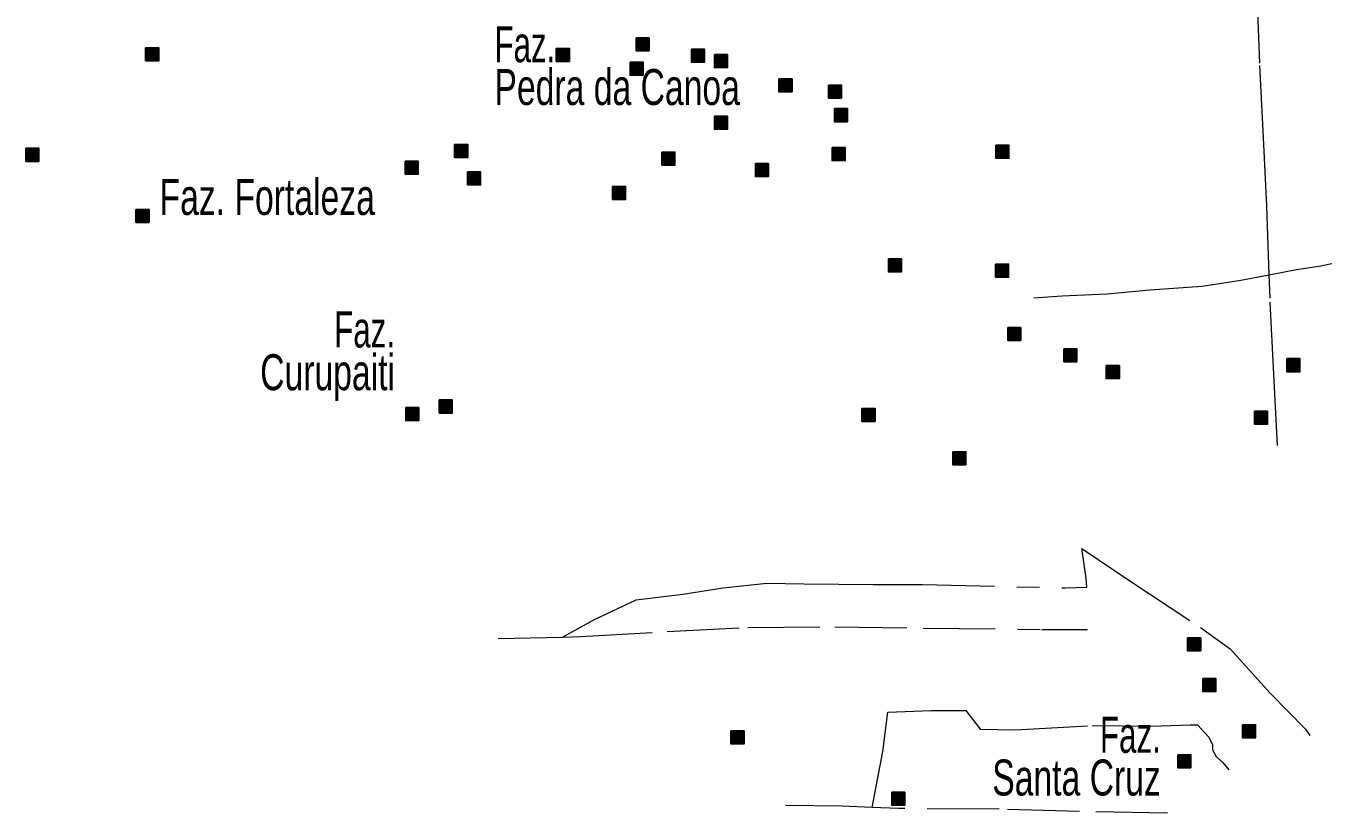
# Model space of a CAD drawing. Extents: x 445.6 to 500, y 8618.1 to 8673.4.
# Drawn here: x 486.68 to 492.44, y 8637.48 to 8640.98 of the extents above; entities that cross this region are included whole.
import ezdxf
from ezdxf.enums import TextEntityAlignment as Align

# ---------------------------------------------------------------- set-up
doc = ezdxf.new("R2010")
doc.units = 0
doc.header["$LTSCALE"] = 0.064
doc.linetypes.add('DOT_DASHED', pattern=[7.7, 5, -1.2, 0.3, -1.2])
doc.layers.add('2', color=7, linetype='Continuous', lineweight=25)
doc.layers.add('22', color=7, linetype='DOT_DASHED', lineweight=13)
doc.layers.add('61', color=7, linetype='Continuous')

msp = doc.modelspace()

# ---------------------------------------------------------------- hatches: boundary and pattern name
at = {"layer": '2'}
for points in [[(489.3873, 8640.9241), (489.4453, 8640.9241), (489.4453, 8640.8661), (489.3873, 8640.8661)], [(487.2074, 8640.88), (487.2654, 8640.88), (487.2654, 8640.822), (487.2074, 8640.822)], [(489.0326, 8640.8767), (489.0906, 8640.8767), (489.0906, 8640.8187), (489.0326, 8640.8187)], [(489.6339, 8640.8733), (489.6919, 8640.8733), (489.6919, 8640.8153), (489.6339, 8640.8153)], [(489.7352, 8640.8496), (489.7932, 8640.8496), (489.7932, 8640.7916), (489.7352, 8640.7916)], [(489.3603, 8640.8157), (489.4183, 8640.8157), (489.4183, 8640.7577), (489.3603, 8640.7577)], [(490.0223, 8640.7411), (490.0803, 8640.7411), (490.0803, 8640.6831), (490.0223, 8640.6831)], [(490.2418, 8640.714), (490.2998, 8640.714), (490.2998, 8640.656), (490.2418, 8640.656)], [(490.2689, 8640.609), (490.3269, 8640.609), (490.3269, 8640.551), (490.2689, 8640.551)], [(489.7352, 8640.5751), (489.7932, 8640.5751), (489.7932, 8640.5171), (489.7352, 8640.5171)], [(486.6753, 8640.4328), (486.7333, 8640.4328), (486.7333, 8640.3748), (486.6753, 8640.3748)], [(488.5808, 8640.4497), (488.6388, 8640.4497), (488.6388, 8640.3917), (488.5808, 8640.3917)], [(490.2587, 8640.4362), (490.3167, 8640.4362), (490.3167, 8640.3782), (490.2587, 8640.3782)], [(490.9866, 8640.4466), (491.0446, 8640.4466), (491.0446, 8640.3886), (490.9866, 8640.3886)], [(488.3612, 8640.3752), (488.4192, 8640.3752), (488.4192, 8640.3172), (488.3612, 8640.3172)], [(489.5021, 8640.4159), (489.5601, 8640.4159), (489.5601, 8640.3579), (489.5021, 8640.3579)], [(488.6382, 8640.3278), (488.6962, 8640.3278), (488.6962, 8640.2698), (488.6382, 8640.2698)], [(489.9176, 8640.3651), (489.9756, 8640.3651), (489.9756, 8640.3071), (489.9176, 8640.3071)], [(489.2826, 8640.2635), (489.3406, 8640.2635), (489.3406, 8640.2055), (489.2826, 8640.2055)], [(487.1644, 8640.1613), (487.2224, 8640.1613), (487.2224, 8640.1033), (487.1644, 8640.1033)], [(490.5089, 8639.9416), (490.5669, 8639.9416), (490.5669, 8639.8836), (490.5089, 8639.8836)], [(490.9852, 8639.9178), (491.0432, 8639.9178), (491.0432, 8639.8598), (490.9852, 8639.8598)], [(491.0392, 8639.6367), (491.0972, 8639.6367), (491.0972, 8639.5787), (491.0392, 8639.5787)], [(491.2882, 8639.5418), (491.3462, 8639.5418), (491.3462, 8639.4838), (491.2882, 8639.4838)], [(491.4774, 8639.4673), (491.5354, 8639.4673), (491.5354, 8639.4093), (491.4774, 8639.4093)], [(492.2801, 8639.4978), (492.3381, 8639.4978), (492.3381, 8639.4398), (492.2801, 8639.4398)], [(488.3635, 8639.2805), (488.4215, 8639.2805), (488.4215, 8639.2225), (488.3635, 8639.2225)], [(488.5121, 8639.3143), (488.5701, 8639.3143), (488.5701, 8639.2563), (488.5121, 8639.2563)], [(490.3913, 8639.277), (490.4493, 8639.277), (490.4493, 8639.219), (490.3913, 8639.219)], [(492.136, 8639.264), (492.194, 8639.264), (492.194, 8639.206), (492.136, 8639.206)], [(490.795, 8639.0844), (490.853, 8639.0844), (490.853, 8639.0264), (490.795, 8639.0264)], [(491.8388, 8638.2578), (491.8968, 8638.2578), (491.8968, 8638.1998), (491.8388, 8638.1998)], [(491.9056, 8638.0765), (491.9636, 8638.0765), (491.9636, 8638.0185), (491.9056, 8638.0185)], [(489.809, 8637.8434), (489.867, 8637.8434), (489.867, 8637.7854), (489.809, 8637.7854)], [(492.0829, 8637.8709), (492.1409, 8637.8709), (492.1409, 8637.8129), (492.0829, 8637.8129)], [(491.7948, 8637.7375), (491.8528, 8637.7375), (491.8528, 8637.6795), (491.7948, 8637.6795)], [(490.5236, 8637.5707), (490.5816, 8637.5707), (490.5816, 8637.5127), (490.5236, 8637.5127)]]:
    msp.add_hatch(color=256, dxfattribs=at).paths.add_polyline_path(points)

# ---------------------------------------------------------------- linework, layer by layer
for points in [[(489.3873, 8640.9241), (489.4453, 8640.9241), (489.4453, 8640.8661), (489.3873, 8640.8661)], [(487.2074, 8640.88), (487.2654, 8640.88), (487.2654, 8640.822), (487.2074, 8640.822)], [(489.0326, 8640.8767), (489.0906, 8640.8767), (489.0906, 8640.8187), (489.0326, 8640.8187)], [(489.6339, 8640.8733), (489.6919, 8640.8733), (489.6919, 8640.8153), (489.6339, 8640.8153)], [(489.7352, 8640.8496), (489.7932, 8640.8496), (489.7932, 8640.7916), (489.7352, 8640.7916)], [(489.3603, 8640.8157), (489.4183, 8640.8157), (489.4183, 8640.7577), (489.3603, 8640.7577)], [(490.0223, 8640.7411), (490.0803, 8640.7411), (490.0803, 8640.6831), (490.0223, 8640.6831)], [(490.2418, 8640.714), (490.2998, 8640.714), (490.2998, 8640.656), (490.2418, 8640.656)], [(490.2689, 8640.609), (490.3269, 8640.609), (490.3269, 8640.551), (490.2689, 8640.551)], [(489.7352, 8640.5751), (489.7932, 8640.5751), (489.7932, 8640.5171), (489.7352, 8640.5171)], [(486.6753, 8640.4328), (486.7333, 8640.4328), (486.7333, 8640.3748), (486.6753, 8640.3748)], [(488.5808, 8640.4497), (488.6388, 8640.4497), (488.6388, 8640.3917), (488.5808, 8640.3917)], [(490.2587, 8640.4362), (490.3167, 8640.4362), (490.3167, 8640.3782), (490.2587, 8640.3782)], [(490.9866, 8640.4466), (491.0446, 8640.4466), (491.0446, 8640.3886), (490.9866, 8640.3886)], [(488.3612, 8640.3752), (488.4192, 8640.3752), (488.4192, 8640.3172), (488.3612, 8640.3172)], [(489.5021, 8640.4159), (489.5601, 8640.4159), (489.5601, 8640.3579), (489.5021, 8640.3579)], [(488.6382, 8640.3278), (488.6962, 8640.3278), (488.6962, 8640.2698), (488.6382, 8640.2698)], [(489.9176, 8640.3651), (489.9756, 8640.3651), (489.9756, 8640.3071), (489.9176, 8640.3071)], [(489.2826, 8640.2635), (489.3406, 8640.2635), (489.3406, 8640.2055), (489.2826, 8640.2055)], [(487.1644, 8640.1613), (487.2224, 8640.1613), (487.2224, 8640.1033), (487.1644, 8640.1033)], [(490.5089, 8639.9416), (490.5669, 8639.9416), (490.5669, 8639.8836), (490.5089, 8639.8836)], [(490.9852, 8639.9178), (491.0432, 8639.9178), (491.0432, 8639.8598), (490.9852, 8639.8598)], [(491.0392, 8639.6367), (491.0972, 8639.6367), (491.0972, 8639.5787), (491.0392, 8639.5787)], [(491.2882, 8639.5418), (491.3462, 8639.5418), (491.3462, 8639.4838), (491.2882, 8639.4838)], [(491.4774, 8639.4673), (491.5354, 8639.4673), (491.5354, 8639.4093), (491.4774, 8639.4093)], [(492.2801, 8639.4978), (492.3381, 8639.4978), (492.3381, 8639.4398), (492.2801, 8639.4398)], [(488.3635, 8639.2805), (488.4215, 8639.2805), (488.4215, 8639.2225), (488.3635, 8639.2225)], [(488.5121, 8639.3143), (488.5701, 8639.3143), (488.5701, 8639.2563), (488.5121, 8639.2563)], [(490.3913, 8639.277), (490.4493, 8639.277), (490.4493, 8639.219), (490.3913, 8639.219)], [(492.136, 8639.264), (492.194, 8639.264), (492.194, 8639.206), (492.136, 8639.206)], [(490.795, 8639.0844), (490.853, 8639.0844), (490.853, 8639.0264), (490.795, 8639.0264)], [(491.8388, 8638.2578), (491.8968, 8638.2578), (491.8968, 8638.1998), (491.8388, 8638.1998)], [(491.9056, 8638.0765), (491.9636, 8638.0765), (491.9636, 8638.0185), (491.9056, 8638.0185)], [(489.809, 8637.8434), (489.867, 8637.8434), (489.867, 8637.7854), (489.809, 8637.7854)], [(492.0829, 8637.8709), (492.1409, 8637.8709), (492.1409, 8637.8129), (492.0829, 8637.8129)], [(491.7948, 8637.7375), (491.8528, 8637.7375), (491.8528, 8637.6795), (491.7948, 8637.6795)], [(490.5236, 8637.5707), (490.5816, 8637.5707), (490.5816, 8637.5127), (490.5236, 8637.5127)]]:
    msp.add_lwpolyline(points, close=True, dxfattribs=at)
at = {"layer": '22'}
msp.add_line((488.7739, 8638.2536), (489.0607, 8638.2607), dxfattribs=at)
for points in [[(492.2015, 8639.8708), (492.1908, 8640.1759), (492.1763, 8640.4808), (492.1595, 8640.8113), (492.1499, 8641.0777), (492.126, 8641.3366)], [(492.2015, 8639.8708), (492.3223, 8639.8942), (492.4305, 8639.9111), (492.6204, 8639.9519), (492.7334, 8639.9759), (493.0955, 8640.0337), (493.3503, 8640.0866), (493.5907, 8640.1298), (493.7566, 8640.1658), (493.9982, 8640.2026), (494.0583, 8640.2146), (494.0786, 8640.2152)], [(491.1545, 8639.7678), (491.2789, 8639.7766), (491.4808, 8639.7862), (491.6708, 8639.803), (491.904, 8639.8198), (492.0747, 8639.8462), (492.2015, 8639.8708)], [(492.2388, 8639.1118), (492.222, 8639.4287), (492.2051, 8639.7664), (492.2015, 8639.8708)], [(489.0607, 8638.2607), (489.1996, 8638.3376), (489.388, 8638.4254), (489.5953, 8638.4505), (489.7743, 8638.4787), (489.9691, 8638.5006), (490.1324, 8638.4975), (490.4433, 8638.4944), (490.66, 8638.4944), (491.2962, 8638.4788), (491.3904, 8638.4819), (491.3872, 8638.5227), (491.3684, 8638.6544), (491.582, 8638.5101), (491.896, 8638.3032), (492.0271, 8638.2081), (492.2061, 8638.0106), (492.3631, 8637.8506), (492.3825, 8637.8227)], [(489.0607, 8638.2607), (489.1398, 8638.2626), (489.5261, 8638.2846), (489.8842, 8638.3034), (490.2705, 8638.3065), (490.6631, 8638.3003), (491.1902, 8638.2938), (491.3943, 8638.2938)], [(490.4373, 8637.5032), (490.4836, 8637.7524), (490.5067, 8637.927), (490.6981, 8637.9336), (490.8532, 8637.9336), (490.9159, 8637.8512), (491.0743, 8637.8479), (491.4142, 8637.8677), (491.6782, 8637.8644), (491.8498, 8637.871), (491.8828, 8637.871), (491.9323, 8637.815), (491.9488, 8637.782), (491.9488, 8637.7589), (491.9653, 8637.7293), (491.995, 8637.7029), (492.0221, 8637.671)], [(490.4373, 8637.5032), (490.3021, 8637.5085), (490.0513, 8637.5118)], [(491.75, 8637.4783), (491.3581, 8637.4855), (491.0017, 8637.4953), (490.5529, 8637.4986), (490.4373, 8637.5032)]]:
    msp.add_lwpolyline(points, dxfattribs=at)

# ---------------------------------------------------------------- texts
at = {"layer": '61'}
for s, width, p in [('Faz.', 0.65, (488.7578, 8640.8152)), ('Pedra da Canoa', 0.7, (488.7578, 8640.6252)), ('Faz. Fortaleza', 0.7, (487.269, 8640.1368))]:
    msp.add_text(s, height=0.16, dxfattribs=dict(at, width=width)).set_placement(p)
for s, width, p in [('Faz.', 0.65, (488.3158, 8639.5477)), ('Curupaiti', 0.7, (488.3158, 8639.3577)), ('Faz.', 0.65, (491.7196, 8637.7462)), ('Santa Cruz', 0.7, (491.7196, 8637.5562))]:
    msp.add_text(s, height=0.16, dxfattribs=dict(at, width=width)).set_placement(p, align=Align.RIGHT)

doc.saveas('drawing.dxf')
